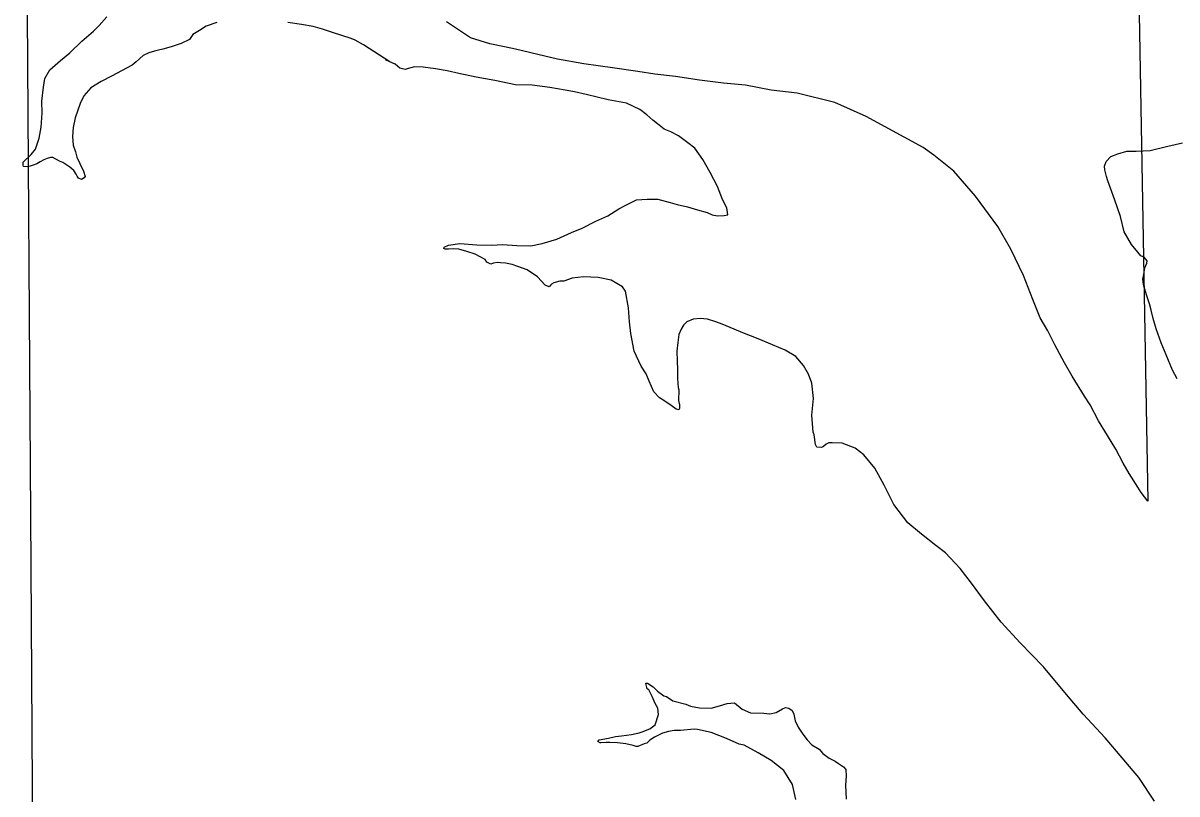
# Model space of a CAD drawing. Extents: x -939622 to -934245, y 1383184 to 1385301.
# Drawn here: x -935089.42 to -935075.41, y 1384353.42 to 1384362.77 of the extents above; entities that cross this region are included whole.
import ezdxf

# ---------------------------------------------------------------- set-up
doc = ezdxf.new("R2010")
doc.units = 0
doc.layers.add('Level 2', color=7, linetype='Continuous')
doc.layers.add('Level 9', color=7, linetype='Continuous')

msp = doc.modelspace()

# ---------------------------------------------------------------- linework, layer by layer
at = {"layer": 'Level 2'}
for points in [[(-935089.38, 1384364.115), (-935089.324, 1384356.183), (-935089.279, 1384348.149)], [(-935089.38, 1384364.115), (-935089.324, 1384356.183), (-935089.279, 1384348.149)], [(-935075.888, 1384364.024), (-935075.764, 1384356.971), (-935075.842, 1384357.076), (-935075.886, 1384357.141), (-935075.988, 1384357.306), (-935076.061, 1384357.433), (-935076.153, 1384357.602), (-935076.252, 1384357.767), (-935076.36, 1384357.944), (-935076.465, 1384358.139), (-935076.531, 1384358.245), (-935076.683, 1384358.489), (-935076.776, 1384358.649), (-935076.891, 1384358.868), (-935076.977, 1384359.036), (-935077.069, 1384359.195), (-935077.16, 1384359.418), (-935077.272, 1384359.709), (-935077.426, 1384360.029), (-935077.585, 1384360.306), (-935077.855, 1384360.673), (-935078.12, 1384360.974), (-935078.361, 1384361.171), (-935078.49, 1384361.263), (-935079.181, 1384361.638), (-935079.565, 1384361.809), (-935080.022, 1384361.924), (-935080.336, 1384361.959), (-935080.647, 1384362.021), (-935080.915, 1384362.042), (-935081.208, 1384362.081), (-935081.498, 1384362.126), (-935081.748, 1384362.154), (-935081.957, 1384362.184), (-935082.265, 1384362.231), (-935082.612, 1384362.28), (-935082.929, 1384362.333), (-935083.086, 1384362.373), (-935083.44, 1384362.455), (-935083.574, 1384362.484), (-935083.752, 1384362.52), (-935083.986, 1384362.594), (-935084.277, 1384362.786)], [(-935075.888, 1384364.024), (-935075.764, 1384356.971), (-935075.842, 1384357.076), (-935075.886, 1384357.141), (-935075.988, 1384357.306), (-935076.061, 1384357.433), (-935076.153, 1384357.602), (-935076.252, 1384357.767), (-935076.36, 1384357.944), (-935076.465, 1384358.139), (-935076.531, 1384358.245), (-935076.683, 1384358.489), (-935076.776, 1384358.649), (-935076.891, 1384358.868), (-935076.977, 1384359.036), (-935077.069, 1384359.195), (-935077.16, 1384359.418), (-935077.272, 1384359.709), (-935077.426, 1384360.029), (-935077.585, 1384360.306), (-935077.855, 1384360.673), (-935078.12, 1384360.974), (-935078.361, 1384361.171), (-935078.49, 1384361.263), (-935079.181, 1384361.638), (-935079.565, 1384361.809), (-935080.022, 1384361.924), (-935080.336, 1384361.959), (-935080.647, 1384362.021), (-935080.915, 1384362.042), (-935081.208, 1384362.081), (-935081.498, 1384362.126), (-935081.748, 1384362.154), (-935081.957, 1384362.184), (-935082.265, 1384362.231), (-935082.612, 1384362.28), (-935082.929, 1384362.333), (-935083.086, 1384362.373), (-935083.44, 1384362.455), (-935083.574, 1384362.484), (-935083.752, 1384362.52), (-935083.986, 1384362.594), (-935084.277, 1384362.786)]]:
    msp.add_lwpolyline(points, dxfattribs=at)
at = {"layer": 'Level 9'}
for points in [[(-935087.066, 1384362.778), (-935087.197, 1384362.734), (-935087.279, 1384362.683), (-935087.359, 1384362.635), (-935087.401, 1384362.573), (-935087.499, 1384362.525), (-935087.624, 1384362.484), (-935087.725, 1384362.456), (-935087.775, 1384362.443), (-935087.826, 1384362.432), (-935087.894, 1384362.411), (-935087.962, 1384362.379), (-935088.047, 1384362.304), (-935088.096, 1384362.26), (-935088.226, 1384362.195), (-935088.338, 1384362.131), (-935088.471, 1384362.063), (-935088.597, 1384361.986), (-935088.681, 1384361.89), (-935088.729, 1384361.795), (-935088.786, 1384361.622), (-935088.812, 1384361.507), (-935088.82, 1384361.398), (-935088.813, 1384361.29), (-935088.783, 1384361.21), (-935088.766, 1384361.147), (-935088.733, 1384361.067), (-935088.687, 1384360.976), (-935088.667, 1384360.91), (-935088.678, 1384360.895), (-935088.711, 1384360.876), (-935088.747, 1384360.892), (-935088.763, 1384360.913), (-935088.776, 1384360.94), (-935088.805, 1384360.984), (-935088.851, 1384361.024), (-935088.938, 1384361.081), (-935088.977, 1384361.095), (-935089.057, 1384361.14), (-935089.087, 1384361.142), (-935089.129, 1384361.131), (-935089.167, 1384361.112), (-935089.211, 1384361.089), (-935089.255, 1384361.064), (-935089.297, 1384361.047), (-935089.333, 1384361.037), (-935089.371, 1384361.03), (-935089.414, 1384361.034), (-935089.42, 1384361.049), (-935089.418, 1384361.085), (-935089.323, 1384361.176), (-935089.268, 1384361.241), (-935089.225, 1384361.375), (-935089.202, 1384361.511), (-935089.19, 1384361.68), (-935089.193, 1384361.824), (-935089.172, 1384361.996), (-935089.157, 1384362.102), (-935089.095, 1384362.206), (-935088.967, 1384362.319), (-935088.853, 1384362.413), (-935088.705, 1384362.554), (-935088.565, 1384362.673), (-935088.495, 1384362.742), (-935088.403, 1384362.847)], [(-935084.965, 1384362.304), (-935085.287, 1384362.507), (-935085.388, 1384362.567), (-935085.437, 1384362.586), (-935085.665, 1384362.659), (-935085.786, 1384362.697), (-935085.896, 1384362.732), (-935086.038, 1384362.754), (-935086.204, 1384362.778)], [(-935081.349, 1384361.319), (-935081.463, 1384361.406), (-935081.555, 1384361.451), (-935081.634, 1384361.484), (-935081.717, 1384361.548), (-935081.773, 1384361.594), (-935081.847, 1384361.661), (-935081.93, 1384361.725), (-935082.092, 1384361.801), (-935082.315, 1384361.841), (-935082.582, 1384361.905), (-935082.724, 1384361.937), (-935082.836, 1384361.96), (-935083.026, 1384361.99), (-935083.237, 1384362.019), (-935083.442, 1384362.025), (-935083.693, 1384362.074), (-935083.92, 1384362.118), (-935084.131, 1384362.162), (-935084.271, 1384362.194), (-935084.413, 1384362.216), (-935084.563, 1384362.236), (-935084.666, 1384362.241), (-935084.758, 1384362.217), (-935084.779, 1384362.208), (-935084.846, 1384362.227), (-935084.901, 1384362.273), (-935084.965, 1384362.304), (-935085.02, 1384362.326)], [(-935081.198, 1384359.187), (-935081.282, 1384359.181), (-935081.362, 1384359.149), (-935081.399, 1384359.105), (-935081.431, 1384359.056), (-935081.459, 1384358.992), (-935081.468, 1384358.896), (-935081.483, 1384358.793), (-935081.476, 1384358.67), (-935081.472, 1384358.568), (-935081.475, 1384358.463), (-935081.47, 1384358.4), (-935081.466, 1384358.352), (-935081.459, 1384358.322), (-935081.458, 1384358.289), (-935081.462, 1384358.223), (-935081.461, 1384358.193), (-935081.453, 1384358.154), (-935081.45, 1384358.142), (-935081.449, 1384358.106), (-935081.451, 1384358.094), (-935081.457, 1384358.078), (-935081.49, 1384358.086), (-935081.552, 1384358.13), (-935081.638, 1384358.193), (-935081.693, 1384358.224), (-935081.761, 1384358.297), (-935081.817, 1384358.428), (-935081.855, 1384358.514), (-935081.915, 1384358.608), (-935082.002, 1384358.792), (-935082.042, 1384359.007), (-935082.056, 1384359.148), (-935082.067, 1384359.315), (-935082.104, 1384359.519), (-935082.141, 1384359.572), (-935082.279, 1384359.654), (-935082.436, 1384359.685), (-935082.614, 1384359.692), (-935082.752, 1384359.675), (-935082.856, 1384359.642), (-935082.901, 1384359.641), (-935082.975, 1384359.62), (-935083.005, 1384359.604), (-935083.013, 1384359.595), (-935083.034, 1384359.573), (-935083.082, 1384359.59), (-935083.173, 1384359.692), (-935083.299, 1384359.778), (-935083.411, 1384359.817), (-935083.481, 1384359.844), (-935083.563, 1384359.857), (-935083.623, 1384359.864), (-935083.662, 1384359.866), (-935083.707, 1384359.858), (-935083.719, 1384359.855), (-935083.739, 1384359.845), (-935083.791, 1384359.871), (-935083.81, 1384359.903), (-935083.93, 1384359.968), (-935084.03, 1384360.001), (-935084.13, 1384360.028), (-935084.199, 1384360.032), (-935084.256, 1384360.027), (-935084.295, 1384360.029), (-935084.313, 1384360.037), (-935084.308, 1384360.053), (-935084.255, 1384360.078), (-935084.117, 1384360.098), (-935083.909, 1384360.083), (-935083.729, 1384360.077), (-935083.597, 1384360.084), (-935083.425, 1384360.072), (-935083.254, 1384360.071), (-935083.116, 1384360.097), (-935082.938, 1384360.15), (-935082.763, 1384360.231), (-935082.63, 1384360.283), (-935082.464, 1384360.367), (-935082.319, 1384360.432), (-935082.186, 1384360.52), (-935082.095, 1384360.568), (-935081.97, 1384360.629), (-935081.841, 1384360.636), (-935081.712, 1384360.634), (-935081.564, 1384360.594), (-935081.476, 1384360.573), (-935081.352, 1384360.544), (-935081.23, 1384360.505), (-935081.115, 1384360.473), (-935081.051, 1384360.445), (-935080.988, 1384360.432), (-935080.907, 1384360.438), (-935080.862, 1384360.445), (-935080.874, 1384360.532), (-935080.928, 1384360.632), (-935080.99, 1384360.79), (-935081.079, 1384360.958), (-935081.166, 1384361.118), (-935081.263, 1384361.253), (-935081.349, 1384361.319)], [(-935076.129, 1384361.185), (-935076.019, 1384361.219), (-935075.904, 1384361.22), (-935075.733, 1384361.228), (-935075.522, 1384361.277), (-935075.343, 1384361.319)], [(-935075.405, 1384358.455), (-935075.463, 1384358.561), (-935075.541, 1384358.745), (-935075.599, 1384358.891), (-935075.662, 1384359.063), (-935075.699, 1384359.188), (-935075.723, 1384359.287), (-935075.743, 1384359.364), (-935075.774, 1384359.462), (-935075.804, 1384359.557), (-935075.814, 1384359.602), (-935075.822, 1384359.668), (-935075.817, 1384359.701), (-935075.807, 1384359.744), (-935075.802, 1384359.792), (-935075.799, 1384359.804), (-935075.774, 1384359.859), (-935075.772, 1384359.886), (-935075.809, 1384359.93), (-935075.846, 1384359.95), (-935075.883, 1384359.991), (-935075.962, 1384360.084), (-935076.051, 1384360.238), (-935076.093, 1384360.426), (-935076.162, 1384360.625), (-935076.215, 1384360.768), (-935076.248, 1384360.86), (-935076.264, 1384360.91), (-935076.285, 1384360.991), (-935076.289, 1384361.036), (-935076.27, 1384361.091), (-935076.212, 1384361.153), (-935076.129, 1384361.185)], [(-935075.813, 1384359.932), (-935075.846, 1384359.95), (-935075.883, 1384359.991), (-935075.962, 1384360.084), (-935076.051, 1384360.238), (-935076.093, 1384360.426), (-935076.162, 1384360.625), (-935076.215, 1384360.768), (-935076.248, 1384360.86), (-935076.264, 1384360.91), (-935076.285, 1384360.991), (-935076.289, 1384361.036), (-935076.27, 1384361.091), (-935076.212, 1384361.153), (-935076.129, 1384361.185)], [(-935076.129, 1384361.185), (-935076.019, 1384361.219), (-935075.904, 1384361.22), (-935075.841, 1384361.223)], [(-935075.682, 1384353.33), (-935075.871, 1384353.616), (-935076.143, 1384353.938), (-935076.28, 1384354.099), (-935076.55, 1384354.385), (-935076.75, 1384354.625), (-935077.028, 1384354.958), (-935077.314, 1384355.253), (-935077.544, 1384355.504), (-935077.745, 1384355.762), (-935077.905, 1384355.977), (-935078.043, 1384356.153), (-935078.22, 1384356.345), (-935078.337, 1384356.432), (-935078.513, 1384356.57), (-935078.679, 1384356.706), (-935078.848, 1384356.929), (-935078.964, 1384357.163), (-935079.079, 1384357.373), (-935079.21, 1384357.534), (-935079.318, 1384357.615), (-935079.473, 1384357.673), (-935079.596, 1384357.678), (-935079.638, 1384357.68), (-935079.668, 1384357.661), (-935079.703, 1384357.636), (-935079.727, 1384357.623), (-935079.781, 1384357.627), (-935079.8, 1384357.659), (-935079.816, 1384357.776), (-935079.826, 1384357.806), (-935079.841, 1384358.016), (-935079.821, 1384358.218), (-935079.842, 1384358.404), (-935079.884, 1384358.51), (-935079.945, 1384358.617), (-935080.035, 1384358.725), (-935080.167, 1384358.805), (-935080.322, 1384358.866), (-935080.493, 1384358.939), (-935080.681, 1384359.014), (-935080.785, 1384359.059), (-935080.931, 1384359.117), (-935081.01, 1384359.145), (-935081.11, 1384359.178), (-935081.198, 1384359.187)], [(-935080.039, 1384353.35), (-935080.078, 1384353.533), (-935080.183, 1384353.701), (-935080.337, 1384353.825), (-935080.496, 1384353.916), (-935080.664, 1384354.01), (-935080.725, 1384354.02), (-935080.877, 1384354.09), (-935081.066, 1384354.165), (-935081.232, 1384354.199), (-935081.271, 1384354.204), (-935081.439, 1384354.189), (-935081.514, 1384354.187), (-935081.583, 1384354.176), (-935081.654, 1384354.156), (-935081.711, 1384354.127), (-935081.755, 1384354.107), (-935081.811, 1384354.069), (-935081.846, 1384354.032), (-935081.879, 1384354.025), (-935081.956, 1384353.993), (-935081.974, 1384353.995), (-935082.013, 1384354.006), (-935082.101, 1384354.024), (-935082.204, 1384354.039), (-935082.294, 1384354.042), (-935082.339, 1384354.041), (-935082.402, 1384354.036), (-935082.414, 1384354.038), (-935082.441, 1384354.055), (-935082.427, 1384354.074), (-935082.31, 1384354.096), (-935082.227, 1384354.113), (-935082.155, 1384354.122), (-935082.032, 1384354.14), (-935081.94, 1384354.158), (-935081.901, 1384354.172), (-935081.809, 1384354.208), (-935081.745, 1384354.258), (-935081.704, 1384354.382), (-935081.712, 1384354.46), (-935081.744, 1384354.516), (-935081.783, 1384354.599), (-935081.821, 1384354.679), (-935081.843, 1384354.694), (-935081.857, 1384354.756), (-935081.857, 1384354.762), (-935081.839, 1384354.763), (-935081.771, 1384354.717), (-935081.716, 1384354.665), (-935081.639, 1384354.607), (-935081.608, 1384354.599), (-935081.532, 1384354.547), (-935081.374, 1384354.507), (-935081.316, 1384354.482), (-935081.207, 1384354.461), (-935081.066, 1384354.46), (-935080.962, 1384354.487), (-935080.872, 1384354.517), (-935080.783, 1384354.523), (-935080.687, 1384354.448), (-935080.586, 1384354.4), (-935080.424, 1384354.396), (-935080.352, 1384354.39), (-935080.274, 1384354.404), (-935080.197, 1384354.449), (-935080.162, 1384354.468), (-935080.122, 1384354.46), (-935080.083, 1384354.431), (-935080.063, 1384354.387), (-935080.045, 1384354.303), (-935080.007, 1384354.226), (-935079.953, 1384354.141), (-935079.9, 1384354.073), (-935079.841, 1384354.012), (-935079.755, 1384353.961), (-935079.711, 1384353.908), (-935079.632, 1384353.853)], [(-935079.632, 1384353.853), (-935079.561, 1384353.817), (-935079.518, 1384353.785), (-935079.457, 1384353.748), (-935079.429, 1384353.716), (-935079.426, 1384353.635), (-935079.435, 1384353.523), (-935079.426, 1384353.352)]]:
    msp.add_lwpolyline(points, dxfattribs=at)

doc.saveas('drawing.dxf')
